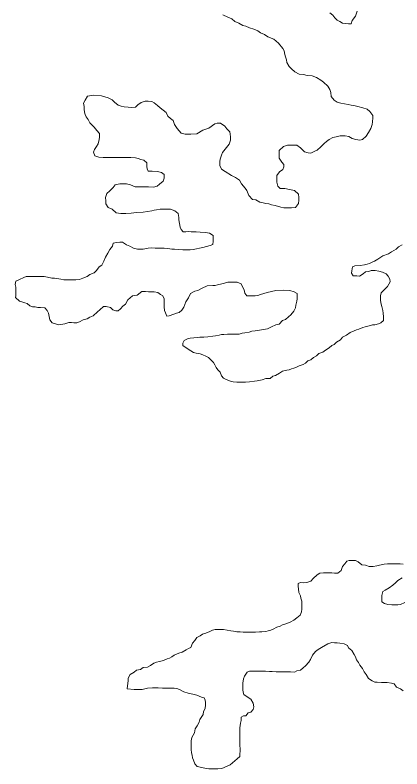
# Model space of a CAD drawing. Extents: x 553962 to 842807, y 8883888 to 9032388.
# Drawn here: x 621029 to 624298, y 8937022 to 8943396 of the extents above; entities that cross this region are included whole.
import ezdxf

# ---------------------------------------------------------------- set-up
doc = ezdxf.new("R2010")
doc.units = 0
doc.header["$LTSCALE"] = 160
doc.layers.add('21', color=7, linetype='Continuous', lineweight=25)

msp = doc.modelspace()

# ---------------------------------------------------------------- linework, layer by layer
at = {"layer": '21', "lineweight": 13}
for points in [[(623920.4, 8943428.2), (623905.1, 8943388.3), (623877.3, 8943350.9), (623869.6, 8943323.4), (623847.1, 8943323.6), (623819.6, 8943326.2), (623797.1, 8943328.9), (623774.7, 8943341.6), (623752.2, 8943354.2), (623732.4, 8943374.4), (623715, 8943394.5), (623687.7, 8943414.7)], [(622784.3, 8943399), (622826.7, 8943378.7), (622861.6, 8943363.4), (622886.4, 8943343.2), (622918.8, 8943328), (622953.7, 8943307.7), (622978.7, 8943302.5), (623011.1, 8943287.3), (623046, 8943277.1), (623080.9, 8943261.8), (623103.3, 8943246.6), (623138.2, 8943231.4), (623165.6, 8943213.7), (623215.4, 8943193.3), (623255.3, 8943159.4), (623292.7, 8943114.4), (623302.6, 8943094.3), (623307.3, 8943064.3), (623314.7, 8943044.2), (623322, 8943016.6), (623326.8, 8942996.5), (623346.6, 8942961.4), (623363.9, 8942941.2), (623393.8, 8942916), (623428.6, 8942895.7), (623466.1, 8942893), (623498.6, 8942885.2), (623538.6, 8942882.5), (623576, 8942867.2), (623613.3, 8942846.9), (623635.7, 8942829.3), (623673, 8942796.5), (623687.8, 8942766.3), (623697.6, 8942741.2), (623699.8, 8942708.7), (623724.6, 8942676), (623752, 8942660.8), (623781.9, 8942650.6), (623811.9, 8942645.3), (623844.4, 8942640.1), (623869.3, 8942634.9), (623901.8, 8942629.7), (623926.8, 8942624.6), (623966.7, 8942611.8), (624004.1, 8942601.5), (624026.5, 8942581.3), (624051.2, 8942548.6), (624051.1, 8942528.6), (624050.8, 8942493.6), (624048.2, 8942471), (624035.4, 8942438.6), (624015.1, 8942403.7), (623997.4, 8942373.7), (623964.7, 8942343.9)], [(621641.4, 8942709.8), (621620.8, 8942676.3), (621607.7, 8942650.2), (621612, 8942624), (621612, 8942600.1), (621616.4, 8942576.1), (621620.8, 8942556.5), (621629.5, 8942536.9), (621646.9, 8942512.9), (621659.7, 8942484.3), (621697, 8942449), (621719.3, 8942421.3), (621741.6, 8942393.7), (621741.3, 8942363.6), (621738.7, 8942343.6), (621730.9, 8942308.6), (621715.7, 8942286.2), (621700.5, 8942258.7), (621690.3, 8942236.3), (621702.6, 8942206.2), (621737.6, 8942195.9), (621772.6, 8942193.2), (621805.1, 8942193), (621837.6, 8942192.7), (621872.6, 8942192.5), (621917.6, 8942192.2), (621952.6, 8942192), (621987.6, 8942191.8), (622007.6, 8942191.6), (622047.6, 8942188.8), (622070.1, 8942183.7), (622092.6, 8942176), (622117.5, 8942168.4), (622142.4, 8942148.2), (622142.1, 8942115.6), (622144.5, 8942095.6), (622154.3, 8942075.5), (622186.8, 8942075.3), (622231.8, 8942072.5), (622266.8, 8942064.7), (622289.2, 8942047.1), (622288.9, 8942017), (622281.2, 8941992), (622248.5, 8941967.2), (622228.4, 8941949.8), (622198.3, 8941942.5), (622155.8, 8941942.8), (622110.8, 8941943.1), (622065.8, 8941943.4), (622043.3, 8941943.5), (622003.4, 8941961.3), (621970.9, 8941969.1), (621940.9, 8941969.2), (621913.4, 8941969.4), (621875.8, 8941962.2), (621858.2, 8941939.8), (621830.4, 8941909.9), (621805.2, 8941887.5), (621792.5, 8941852.6), (621794.8, 8941825), (621794.6, 8941800), (621816.8, 8941769.8), (621849.2, 8941754.6), (621884, 8941724.3), (621921.5, 8941719), (621941.5, 8941718.9), (621964, 8941718.7), (622009.1, 8941720.9), (622054.1, 8941725.7), (622111.7, 8941730.3), (622149.2, 8941735), (622184.3, 8941739.8), (622204.3, 8941747.2), (622224.4, 8941749.6), (622254.4, 8941754.4), (622276.9, 8941754.2), (622311.9, 8941754), (622342, 8941753.8), (622379.4, 8941741), (622406.7, 8941718.3), (622411.5, 8941685.7), (622413.8, 8941665.7), (622418.6, 8941633.1), (622423.3, 8941603.1), (622433.2, 8941582.9), (622450.6, 8941562.8), (622470.6, 8941562.7), (622495.6, 8941565), (622515.6, 8941564.9), (622558.1, 8941564.6), (622593.1, 8941561.9), (622638.1, 8941559.1), (622673.1, 8941551.3), (622702.9, 8941533.6), (622702.8, 8941513.6), (622702.6, 8941483.5), (622699.8, 8941456), (622677.3, 8941448.7), (622614.6, 8941431.5), (622534.5, 8941414.6), (622509.4, 8941412.2)], [(622126.8, 8942667.6), (622094.1, 8942656.7), (622065.7, 8942637.1), (622046.8, 8942618.5), (622014.3, 8942616.2), (621984.3, 8942616.4), (621949.3, 8942619.1), (621924.3, 8942626.8), (621899.4, 8942634.5), (621869.5, 8942659.7), (621849.7, 8942679.9), (621814.8, 8942697.6), (621758.2, 8942713.4), (621694.9, 8942719.9), (621641.4, 8942709.8)], [(623964.7, 8942343.9), (623942.1, 8942339.1), (623909.6, 8942344.3), (623877.2, 8942352), (623849.8, 8942369.7), (623817.3, 8942374.9), (623777.3, 8942375.2), (623742.2, 8942367.9), (623714.7, 8942360.6), (623682, 8942343.3), (623661.9, 8942328.4), (623641.8, 8942311), (623614, 8942281.1), (623581.3, 8942253.8), (623561.2, 8942246.4), (623528.6, 8942229.1), (623506.1, 8942231.8), (623473.7, 8942239.5), (623441.4, 8942274.8), (623409, 8942295), (623374, 8942295.2), (623331.5, 8942295.5), (623296.4, 8942285.7), (623261.1, 8942250.9), (623260.9, 8942215.9), (623260.7, 8942185.8), (623282.9, 8942153.1), (623300.3, 8942133), (623300.1, 8942113), (623292.4, 8942090.5), (623262.3, 8942070.7), (623242, 8942040.8), (623241.9, 8942018.2), (623241.6, 8941983.2), (623248.8, 8941950.6), (623268.7, 8941930.4), (623308.7, 8941930.2), (623348.7, 8941922.4), (623391.1, 8941912.1), (623423.4, 8941881.8), (623428.2, 8941854.3), (623428, 8941831.7), (623425.3, 8941801.7), (623397.5, 8941769.3), (623365, 8941767.1), (623340, 8941767.2), (623300, 8941767.5), (623275, 8941772.7), (623227.6, 8941785.5), (623195.1, 8941793.2), (623172.7, 8941800.9), (623148.2, 8941802.2), (623126.1, 8941807.7), (623096.2, 8941815.4), (623063.8, 8941833.2), (623036.3, 8941838.3), (623004, 8941871.1), (622986.9, 8941913.8), (622972, 8941933.9), (622942.3, 8941969.2), (622925, 8941999.3), (622892.6, 8942022.1), (622857.8, 8942039.8), (622805.5, 8942072.7), (622773.1, 8942092.9), (622758.4, 8942125.6), (622758.6, 8942158.1), (622761.3, 8942178.1), (622774, 8942213.1), (622781.7, 8942235.6), (622817, 8942275.4), (622837.3, 8942305.3), (622850, 8942337.8), (622850.2, 8942367.8), (622847.9, 8942390.4), (622843.1, 8942410.4), (622818.2, 8942435.6), (622800.9, 8942455.8), (622766.1, 8942481), (622736.1, 8942481.2), (622716, 8942476.4), (622665.7, 8942439.1), (622615.6, 8942421.9), (622565.3, 8942392.2), (622512.8, 8942390.1), (622465.2, 8942390.4), (622432.8, 8942398.1), (622415.4, 8942418.3), (622398.1, 8942438.4), (622375.8, 8942471.1), (622366.1, 8942503.7), (622343.7, 8942521.4), (622318.7, 8942541.2), (622305.6, 8942571.7), (622279.5, 8942591.3), (622255.5, 8942613.1), (622233.7, 8942630.6), (622203.1, 8942654.6), (622183.5, 8942665.4), (622153, 8942667.6), (622126.8, 8942667.6)], [(622509.4, 8941412.2), (622476.9, 8941412.4), (622446.9, 8941412.6), (622406.9, 8941415.4), (622376.9, 8941415.6), (622354.4, 8941418.2), (622319.4, 8941423.5), (622289.4, 8941426.2), (622261.9, 8941426.4), (622241.9, 8941426.5), (622211.9, 8941426.7), (622181.9, 8941426.9), (622154.4, 8941424.6), (622111.8, 8941417.3), (622091.8, 8941417.5), (622064.3, 8941417.7), (622029.3, 8941425.4), (621999.4, 8941443.1), (621969.5, 8941453.3), (621937.2, 8941476.1), (621914.7, 8941476.2), (621884.6, 8941473.9), (621857.1, 8941466.6), (621851.9, 8941441.6), (621829.2, 8941414.2), (621813.9, 8941384.3), (621793.6, 8941349.3), (621778.4, 8941314.4), (621763.1, 8941282), (621738, 8941267.1), (621717.8, 8941237.2), (621697.6, 8941217.3), (621660, 8941202.5), (621637.3, 8941185.2), (621602.2, 8941170.4), (621572.1, 8941160.5), (621542.1, 8941158.2), (621522.1, 8941158.4), (621502.1, 8941158.5), (621479.6, 8941158.7), (621459.5, 8941158.8), (621439.5, 8941158.9), (621414.6, 8941164.1), (621361.5, 8941170.5), (621339.3, 8941170.7), (621301.8, 8941180.9), (621274.4, 8941186.1), (621244.3, 8941186.3), (621224.3, 8941186.5), (621201.8, 8941186.6), (621169.3, 8941186.8), (621141.8, 8941187), (621121.8, 8941184.6), (621101.7, 8941177.3), (621066.6, 8941160), (621034, 8941147.7), (621028.7, 8941117.7), (621036.1, 8941095.1), (621035.8, 8941062.5), (621035.7, 8941042.5), (621035.5, 8941022.5), (621032.8, 8941006.9)], [(624066.9, 8941314.3), (624094.5, 8941331.6), (624137.3, 8941361.4), (624184.9, 8941378.6), (624210, 8941393.4), (624250.2, 8941415.7), (624270.4, 8941435.6), (624300.5, 8941452.9)], [(622490.5, 8940571.1), (622537.8, 8940543.3), (622560.3, 8940538.1), (622592.8, 8940532.9), (622615.2, 8940522.8), (622640.2, 8940512.6), (622662.6, 8940499.9), (622684.9, 8940479.7), (622704.8, 8940459.6), (622717.1, 8940439.5), (622729.5, 8940416.8), (622741.8, 8940396.7), (622761.7, 8940376.6), (622773.9, 8940346.5), (622791.3, 8940326.3), (622813.7, 8940313.6), (622848.6, 8940300.9), (622871.1, 8940295.7), (622903.6, 8940293), (622923.6, 8940292.9), (622956.1, 8940292.7), (622976.1, 8940292.6), (623011.2, 8940294.8), (623051.2, 8940299.6), (623073.8, 8940304.4), (623116.3, 8940311.6), (623148.9, 8940323.9), (623184, 8940323.7), (623206.6, 8940343.6), (623229.2, 8940348.4), (623264.3, 8940368.2), (623289.5, 8940385.6), (623324.5, 8940392.9), (623344.6, 8940397.8), (623364.7, 8940405.1), (623384.7, 8940410), (623407.3, 8940419.9), (623429.9, 8940429.7), (623462.5, 8940442), (623482.6, 8940454.4), (623502.7, 8940471.8), (623527.8, 8940481.7), (623550.5, 8940501.6), (623575.6, 8940513.9), (623595.7, 8940533.8), (623630.8, 8940546.1), (623651, 8940563.5), (623683.6, 8940583.3), (623706.3, 8940603.2), (623726.4, 8940610.5), (623746.5, 8940630.4), (623779.2, 8940650.2), (623796.9, 8940672.7), (623829.5, 8940690), (623862.2, 8940712.3), (623894.8, 8940727.1), (623914.9, 8940734.5), (623935, 8940741.8), (623967.6, 8940754.2), (623987.6, 8940759), (624020.2, 8940768.8), (624050.3, 8940776.1), (624070.3, 8940778.5), (624100.4, 8940785.8), (624120.4, 8940793.2), (624143.1, 8940813.1), (624143.3, 8940845.6), (624141.1, 8940875.7), (624136.2, 8940898.2), (624129, 8940930.8), (624124.1, 8940950.9), (624116.9, 8940983.5), (624117, 8941003.5), (624117.2, 8941023.5), (624122.4, 8941048.5), (624155.1, 8941078.4), (624177.8, 8941100.7), (624198.1, 8941140.7), (624195.8, 8941163.2), (624181, 8941188.3), (624166.1, 8941208.5), (624133.7, 8941221.2), (624103.8, 8941231.4), (624071.3, 8941236.6), (624038.8, 8941236.8), (624018.7, 8941229.5), (623991.2, 8941224.7), (623971, 8941207.3), (623938.4, 8941189.9), (623918.4, 8941190.1), (623885.9, 8941192.8), (623871, 8941212.9), (623873.7, 8941232.9), (623881.4, 8941267.9), (623901.5, 8941275.3), (623944, 8941277.5), (623981.6, 8941284.8), (624004.2, 8941289.7), (624024.2, 8941297), (624046.8, 8941306.9), (624066.9, 8941314.3)], [(621504.3, 8940795.5), (621524.3, 8940795.3), (621551.8, 8940795.2), (621574.4, 8940802.5), (621604.5, 8940819.8), (621637.1, 8940827.1), (621659.7, 8940842), (621689.8, 8940854.3), (621725.1, 8940886.7), (621745.2, 8940904), (621775.5, 8940931.4), (621798, 8940931.2), (621835.4, 8940923.5), (621855.3, 8940903.3), (621880.2, 8940895.6), (621900.2, 8940895.5), (621920.4, 8940912.9), (621940.6, 8940935.3), (621960.7, 8940952.7), (621981, 8940987.6), (622001.1, 8941005), (622021.2, 8941022.4), (622061.3, 8941027.1), (622099.1, 8941059.4), (622131.6, 8941059.2), (622156.6, 8941056.5), (622179.1, 8941056.4), (622204.1, 8941056.2), (622234.1, 8941051), (622256.4, 8941033.3), (622278.9, 8941023.2), (622288.7, 8940995.6), (622288.5, 8940975.6), (622288.3, 8940948), (622288.2, 8940928), (622292.9, 8940897.9), (622300.3, 8940877.8), (622310.1, 8940850.2), (622330.1, 8940852.6), (622370.2, 8940867.3), (622392.8, 8940874.7), (622415.4, 8940882.1), (622438, 8940902), (622455.7, 8940926.9), (622471.1, 8940971.8), (622493.8, 8941006.7), (622511.6, 8941041.7), (622546.8, 8941061.5), (622574.3, 8941066.3), (622609.5, 8941086.1), (622652.2, 8941108.3), (622699.7, 8941110.5), (622719.7, 8941110.4), (622739.8, 8941115.3), (622774.8, 8941122.5), (622797.4, 8941129.9), (622827.5, 8941137.2), (622862.5, 8941137), (622885, 8941136.8), (622905, 8941136.7), (622939.9, 8941124), (622954.7, 8941093.8), (622964.6, 8941073.7), (622971.8, 8941046.1), (622986.7, 8941023.5)], [(622986.7, 8941023.5), (623029.2, 8941023.2), (623059.2, 8941023), (623081.7, 8941025.4), (623104.3, 8941032.7), (623159.5, 8941049.9), (623232.1, 8941066.9), (623294.7, 8941069), (623349.7, 8941068.7), (623387.1, 8941055.9), (623412, 8941043.2), (623411.9, 8941023.2), (623411.7, 8940998.2), (623409, 8940978.2), (623401.3, 8940943.2), (623398.6, 8940920.6), (623385.9, 8940893.2), (623360.6, 8940860.8), (623340.5, 8940845.9), (623315.3, 8940821.1), (623290.2, 8940813.7), (623260, 8940781.4), (623232.4, 8940776.5), (623194.8, 8940759.3), (623162.1, 8940741.9), (623112, 8940734.8), (623057, 8940727.6), (623029.4, 8940722.8), (623006.8, 8940715.4), (622969.3, 8940710.7), (622946.8, 8940705.8), (622921.7, 8940698.5), (622886.7, 8940698.7), (622856.7, 8940698.9), (622824.2, 8940699.1), (622794.1, 8940696.8), (622774.1, 8940694.4)], [(621032.8, 8941006.9), (621066.9, 8940976.4), (621092.8, 8940969.9), (621112.1, 8940961.9), (621130.4, 8940958.2), (621152.7, 8940938), (621175.2, 8940930.3), (621197.7, 8940930.2), (621220.2, 8940925), (621242.7, 8940924.9), (621280.1, 8940919.6), (621300, 8940897), (621312.3, 8940876.9), (621317.1, 8940846.8), (621321.9, 8940819.2), (621341.7, 8940795), (621341.7, 8940795), (621341.7, 8940795), (621341.7, 8940795), (621399.2, 8940775.9), (621399.2, 8940775.9), (621399.2, 8940775.9), (621449.2, 8940785.8), (621484.3, 8940795.6), (621504.3, 8940795.5)], [(622774.1, 8940694.4), (622754, 8940689.6), (622724, 8940684.8), (622701.5, 8940682.4), (622658.9, 8940675.2), (622623.9, 8940672.9), (622591.3, 8940673.1), (622568.8, 8940670.8), (622538.8, 8940668.5), (622508.7, 8940663.7), (622486.2, 8940658.8), (622458.6, 8940644), (622445.9, 8940621.5), (622445.7, 8940601.5), (622490.5, 8940571.1)], [(624307.5, 8938754.1), (624282.5, 8938756.8), (624250, 8938757), (624217.5, 8938757.2), (624197.5, 8938757.3), (624177.5, 8938757.4), (624147.4, 8938752.6), (624107.4, 8938745.4), (624087.3, 8938738), (624054.7, 8938733.2), (624022.2, 8938733.4), (623989.8, 8938743.7), (623959.8, 8938748.9), (623927.5, 8938774.1), (623905.1, 8938784.3), (623872.6, 8938784.5), (623852.5, 8938784.6), (623832.5, 8938779.8), (623814.8, 8938757.3), (623797.1, 8938732.4), (623784.4, 8938700), (623756.7, 8938677.6), (623729.2, 8938677.8), (623706.7, 8938680.4), (623686.7, 8938680.6), (623666.7, 8938680.7), (623636.7, 8938680.9), (623604.1, 8938678.6), (623581.5, 8938663.7), (623548.7, 8938631.4), (623528.6, 8938609), (623496, 8938599.2), (623466, 8938596.9), (623440.9, 8938597.1), (623420.9, 8938589.7), (623420.7, 8938564.7), (623423, 8938544.6), (623427.8, 8938514.6), (623440.1, 8938486.9), (623445, 8938466.9), (623452.2, 8938439.3), (623452, 8938406.7), (623451.7, 8938371.7), (623449.1, 8938349.2), (623438.8, 8938321.7), (623411.2, 8938299.4), (623386, 8938279.5), (623353.3, 8938262.2), (623318.2, 8938249.9), (623288.2, 8938240.1), (623268.1, 8938230.2), (623240.5, 8938220.4), (623210.3, 8938203.1), (623190.3, 8938195.7), (623167.7, 8938188.3), (623147.7, 8938183.4), (623115.1, 8938181.2), (623095.1, 8938181.3), (623060.1, 8938179), (623032.6, 8938179.2), (623002.6, 8938179.4), (622977.6, 8938179.6), (622957.6, 8938179.7), (622930.1, 8938182.4), (622902.5, 8938182.6), (622875.1, 8938187.7), (622852.6, 8938190.4), (622820.1, 8938195.6), (622790.1, 8938200.8), (622770.1, 8938201), (622750.1, 8938201.1)], [(624322.5, 8938428.5), (624287.4, 8938413.7), (624264.9, 8938408.9), (624232.3, 8938409.1), (624212.3, 8938409.2), (624179.8, 8938411.9), (624149.9, 8938419.7), (624127.5, 8938434.8), (624127.8, 8938467.4), (624127.9, 8938487.4), (624135.7, 8938522.4), (624155.8, 8938532.3), (624190.9, 8938554.6), (624221.1, 8938574.4), (624243.8, 8938594.3), (624263.9, 8938614.2), (624299.1, 8938636.5)], [(622750.1, 8938201.1), (622720.1, 8938201.3), (622697.5, 8938193.9), (622675, 8938184.1), (622642.3, 8938169.2), (622612.3, 8938161.9), (622592.1, 8938147.1), (622564.5, 8938132.2), (622546.8, 8938107.3), (622529.1, 8938084.9), (622513.9, 8938049.9), (622493.8, 8938040.1), (622473.7, 8938027.7), (622441, 8938010.4), (622413.4, 8938000.5), (622393.4, 8937993.2), (622373.3, 8937983.3), (622353.2, 8937970.9), (622333.1, 8937958.5), (622313, 8937953.6), (622282.9, 8937938.8), (622250.3, 8937931.5), (622222.8, 8937924.2), (622202.7, 8937916.8), (622172.6, 8937897), (622147.4, 8937882.1), (622112.4, 8937879.8), (622089.8, 8937862.5), (622054.7, 8937857.7), (622034.6, 8937840.3), (622001.9, 8937820.5), (621984.2, 8937790.6), (621984, 8937770.5), (621976, 8937700.5)], [(622846.5, 8937056.3), (622906.9, 8937106), (622927, 8937128.4), (622929.7, 8937150.9), (622929.9, 8937173.4), (622930.1, 8937196), (622927.7, 8937216), (622927.9, 8937238.6), (622928.1, 8937261.1), (622928.2, 8937281.1), (622928.4, 8937303.6), (622928.5, 8937326.2), (622928.7, 8937348.7), (622928.9, 8937368.7), (622931.5, 8937388.7), (622934.2, 8937408.8), (622939.3, 8937431.2), (622939.6, 8937458.8), (622959.7, 8937471.2), (622979.7, 8937471), (622999.9, 8937495.9), (623019.9, 8937503.3), (623040.1, 8937525.7), (623045.3, 8937548.2), (623040.5, 8937578.3), (623020.8, 8937611), (622990.9, 8937631.2), (622963.5, 8937651.4), (622956.2, 8937671.5), (622953.8, 8937691.5), (622954, 8937714.1), (622954.2, 8937746.6), (622959.5, 8937784.1), (622967.2, 8937806.6), (622990, 8937841.5), (623010.1, 8937848.9), (623030.1, 8937848.7), (623050.1, 8937848.6), (623070.1, 8937848.5), (623105.1, 8937848.2), (623125.1, 8937848.1), (623145.1, 8937848), (623180.1, 8937845.2), (623202.6, 8937845.1), (623235.1, 8937842.4), (623255.1, 8937842.2), (623287.6, 8937842), (623307.6, 8937841.9), (623327.6, 8937841.8), (623355.2, 8937841.6), (623390.2, 8937841.3), (623410.2, 8937851.2), (623440.3, 8937856), (623463, 8937875.9), (623483.1, 8937893.3), (623510.9, 8937925.7), (623526, 8937948.1), (623543.8, 8937983), (623566.6, 8938015.4), (623589.2, 8938032.8), (623619.4, 8938050.1), (623672.1, 8938079.8), (623707.2, 8938089.6), (623727.2, 8938089.5), (623749.7, 8938089.3), (623774.7, 8938086.7), (623809.7, 8938078.9), (623839.6, 8938066.2), (623846.9, 8938046.1), (623874.3, 8938023.4), (623894, 8937990.7), (623906.4, 8937970.6), (623913.7, 8937945.5), (623931, 8937922.9), (623943.4, 8937900.3), (623965.6, 8937870.1), (623980.4, 8937842.5), (623995.3, 8937819.8), (624015, 8937787.2), (624047.4, 8937766.9), (624069.8, 8937756.7), (624089.8, 8937756.6), (624124.8, 8937753.9), (624147.3, 8937753.7), (624172.3, 8937753.6), (624209.8, 8937745.8), (624232.3, 8937740.7), (624252.1, 8937713), (624287, 8937700.2), (624309.4, 8937682.6)], [(621976, 8937700.5), (622035.9, 8937692.6), (622061, 8937692.4), (622081, 8937692.3), (622103.5, 8937694.7), (622126, 8937699.5), (622148.6, 8937704.4), (622191.1, 8937706.6), (622218.6, 8937706.4), (622238.6, 8937706.3), (622273.6, 8937706), (622303.7, 8937705.8), (622338.7, 8937705.6), (622373.7, 8937705.4), (622396.2, 8937702.7), (622418.6, 8937692.6), (622456, 8937674.8), (622490.9, 8937662), (622530.9, 8937654.3), (622565.8, 8937646.5), (622603.2, 8937628.8), (622625.7, 8937623.6), (622635.5, 8937603.5), (622637.9, 8937583.5), (622637.7, 8937563.4), (622635, 8937533.4), (622622.3, 8937508.5), (622617.1, 8937483.4), (622589.3, 8937441.1), (622584.1, 8937418.6), (622566.3, 8937386.2), (622551.1, 8937361.2), (622545.9, 8937326.2), (622523.1, 8937288.8), (622517.8, 8937258.8), (622517.7, 8937238.8), (622517.5, 8937206.2), (622517.3, 8937186.2), (622519.6, 8937158.6), (622524.4, 8937138.6), (622529.3, 8937116), (622536.6, 8937095.9), (622548.9, 8937065.8), (622568.7, 8937043.2), (622606.2, 8937035.4), (622643.6, 8937025.1), (622666.1, 8937022.5), (622686.1, 8937022.3), (622706.1, 8937022.2), (622741.2, 8937022), (622776.2, 8937024.3), (622846.5, 8937056.3)]]:
    msp.add_lwpolyline(points, dxfattribs=at)

doc.saveas('drawing.dxf')
